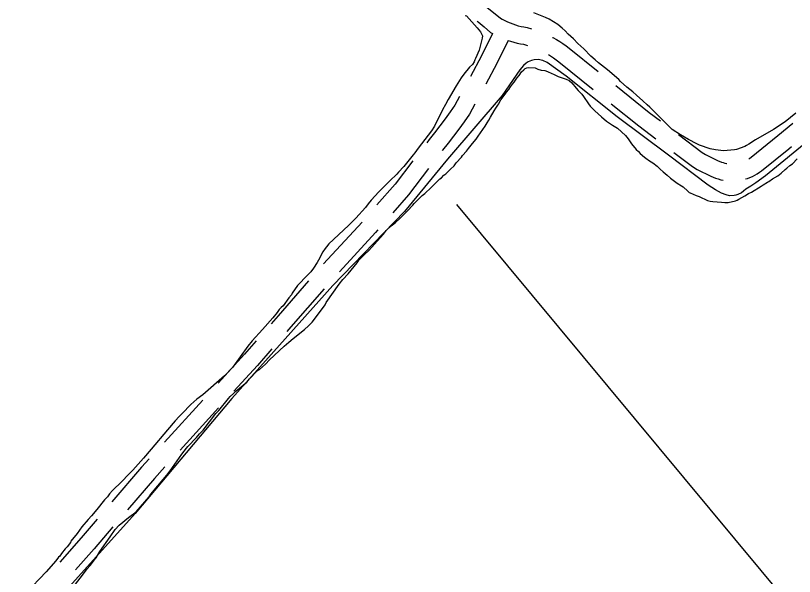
# Model space of a CAD drawing. Extents: x 3715084 to 3753216, y 488173 to 513963.
# Drawn here: x 3725451 to 3726821, y 510511 to 511497 of the extents above; entities that cross this region are included whole.
import ezdxf

# ---------------------------------------------------------------- set-up
doc = ezdxf.new("R2010")
doc.units = 0
for name, color, linetype in [('V-ROAD-CNTR', 7, 'Continuous'), ('V-SITE-VEGE', 7, 'Continuous'), ('V-TOPO-SHOR', 7, 'Continuous')]:
    doc.layers.add(name, color=color, linetype=linetype)

msp = doc.modelspace()

# ---------------------------------------------------------------- linework, layer by layer
at = {"layer": 'V-ROAD-CNTR'}
for p, q in [((3726060.4, 511133.8), (3725992.6, 511060.3)), ((3725780.3, 510820.9), (3725712.9, 510747)), ((3725808.1, 510806.9), (3725740.8, 510733))]:
    msp.add_line(p, q, dxfattribs=at)
for points in [[(3726271.4, 511518.4), (3726272, 511518), (3726283.5, 511508.9), (3726294.3, 511500), (3726303.7, 511492), (3726307, 511490.2), (3726311.5, 511487.9), (3726316.1, 511485.8), (3726320.8, 511483.8), (3726325.6, 511482), (3726330.4, 511480.4), (3726335.2, 511479), (3726340.2, 511477.8), (3726345.1, 511476.7), (3726351.1, 511475.7), (3726358.2, 511473.7), (3726358.7, 511473.6)], [(3726263.1, 511486.8), (3726264.7, 511485.6), (3726275, 511477.1), (3726286.4, 511467.3), (3726290, 511465.3)], [(3726290, 511465.3), (3726270.7, 511426.1), (3726251, 511389.7)], [(3726317.5, 511453.1), (3726297.3, 511412.3), (3726277.9, 511376.4)], [(3726317.5, 511453.1), (3726321.5, 511451.8), (3726327.4, 511450), (3726333.4, 511448.5), (3726339.4, 511447.3), (3726344.6, 511446.4), (3726349.7, 511445), (3726351.7, 511444.3)], [(3726395.6, 511458.4), (3726396.2, 511458.1), (3726402.2, 511454.7), (3726408.1, 511451.1), (3726413.8, 511447.4), (3726419.4, 511443.4), (3726424.8, 511439.3), (3726475.5, 511398.6)], [(3726388.2, 511428.1), (3726392, 511425.8), (3726396.9, 511422.6), (3726401.6, 511419.2), (3726406.3, 511415.6), (3726467.1, 511366.9)], [(3726506.8, 511373.6), (3726565.6, 511326.5), (3726585.2, 511311.6)], [(3726232, 511354.5), (3726223.7, 511339.1), (3726215.4, 511327.3), (3726206.5, 511315.1), (3726197.4, 511302.9), (3726188.1, 511290.9), (3726178.4, 511278.9), (3726174.1, 511273.2)], [(3726258.9, 511341.2), (3726249.3, 511323.2), (3726239.8, 511309.8), (3726230.6, 511297.2), (3726221.2, 511284.7), (3726211.7, 511272.4), (3726202.1, 511260.4), (3726201.5, 511259.6)], [(3726498.4, 511341.9), (3726547.1, 511302.8), (3726577, 511280.2)], [(3726740.5, 511244.8), (3726742.2, 511245.9), (3726744.7, 511247.7), (3726791.9, 511286.1), (3726818.3, 511307.6)], [(3726617.1, 511287.5), (3726658.4, 511256.2), (3726664.6, 511252.6), (3726671.6, 511248.9), (3726678.6, 511245.4), (3726685.8, 511242.1), (3726692.7, 511239.2), (3726695.3, 511238.3), (3726698.3, 511237.5), (3726701.3, 511236.9), (3726702.2, 511236.8)], [(3726608.9, 511256), (3726641.8, 511231.2), (3726650, 511226.4), (3726657.8, 511222.3), (3726665.7, 511218.3), (3726673.6, 511214.6), (3726682.2, 511211), (3726686.9, 511209.5), (3726691.5, 511208.3), (3726695.3, 511207.5)], [(3726734.9, 511209.6), (3726738.2, 511210.6), (3726742.6, 511212.2), (3726747, 511214.1), (3726751.2, 511216.2), (3726755.3, 511218.6), (3726759.3, 511221.2), (3726763.1, 511224), (3726810.8, 511262.8), (3726815.9, 511266.9)], [(3726149.9, 511241.4), (3726118.8, 511200.6), (3726086.7, 511163.9)], [(3726177.2, 511227.8), (3726142, 511181.6), (3726114.4, 511150)], [(3726088.1, 511119.9), (3726084.3, 511115.5), (3726020.5, 511046.2)], [(3725966.2, 511030.2), (3725912.7, 510969.1), (3725900.4, 510955)], [(3725993.9, 511016.3), (3725935.3, 510949.3), (3725928.1, 510941.1)], [(3725874.1, 510924.8), (3725853.9, 510901.8), (3725807.1, 510850.5)], [(3725901.8, 510910.9), (3725876.3, 510881.8), (3725835, 510836.5)], [(3725686, 510717.4), (3725672.8, 510702.9), (3725620.5, 510641.9)], [(3725713.8, 510703.4), (3725695.3, 510683), (3725648.1, 510628)], [(3725594.4, 510611.5), (3725566.5, 510578.9), (3725528.7, 510536.1)], [(3725622.1, 510597.7), (3725589.1, 510559.2), (3725556.4, 510522.2)]]:
    msp.add_lwpolyline(points, dxfattribs=at)
at = {"layer": 'V-SITE-VEGE'}
for p, q in [((3726383, 511493.2), (3726362.4, 511501.5)), ((3726242, 511496.8), (3726244.2, 511496.2)), ((3726244.2, 511496.2), (3726263.1, 511475.5)), ((3726389.5, 511490.5), (3726383, 511493.2)), ((3726404.7, 511481.2), (3726389.5, 511490.5)), ((3726263.1, 511475.5), (3726268.5, 511468.4)), ((3726412.3, 511474.6), (3726404.7, 511481.2)), ((3726417.7, 511470.2), (3726412.3, 511474.6)), ((3726268.5, 511468.4), (3726270.7, 511464.5)), ((3726270.7, 511464.5), (3726272.3, 511461.3)), ((3726272.3, 511461.3), (3726271.7, 511456.9)), ((3726423.1, 511464.2), (3726417.7, 511470.2)), ((3726432.3, 511456), (3726423.1, 511464.2)), ((3726271.7, 511456.9), (3726266.7, 511435.8)), ((3726439.8, 511447.8), (3726432.3, 511456)), ((3726445.3, 511442.9), (3726439.8, 511447.8)), ((3726266.7, 511435.8), (3726260.1, 511421.1)), ((3726450.7, 511438.5), (3726445.3, 511442.9)), ((3726462.6, 511425.4), (3726450.7, 511438.5)), ((3726259, 511419), (3726257.4, 511415.2)), ((3726260.1, 511421.1), (3726259, 511419)), ((3726470.7, 511418.9), (3726462.6, 511425.4)), ((3726476.1, 511413.9), (3726470.7, 511418.9)), ((3726249.7, 511406), (3726239.3, 511393.5)), ((3726254.6, 511410.8), (3726249.7, 511406)), ((3726257.4, 511415.2), (3726254.6, 511410.8)), ((3726350.2, 511404.9), (3726354, 511405.4)), ((3726354, 511405.4), (3726364.9, 511404.8)), ((3726492.3, 511401.4), (3726476.1, 511413.9)), ((3726239.3, 511393.5), (3726234.9, 511387.6)), ((3726336.6, 511391.4), (3726341, 511397.9)), ((3726341, 511397.9), (3726344.8, 511401.6)), ((3726344.8, 511401.6), (3726347.5, 511403.8)), ((3726347.5, 511403.8), (3726350.2, 511404.9)), ((3726364.9, 511404.8), (3726369.8, 511402.6)), ((3726369.8, 511402.6), (3726375.2, 511400.9)), ((3726375.2, 511400.9), (3726381.7, 511400.4)), ((3726381.7, 511400.4), (3726386.6, 511398.7)), ((3726386.6, 511398.7), (3726394.2, 511394.9)), ((3726394.2, 511394.9), (3726396.9, 511393.8)), ((3726396.9, 511393.8), (3726405.6, 511389.9)), ((3726511.8, 511384.4), (3726492.3, 511401.4)), ((3726234.9, 511387.6), (3726226.2, 511373.5)), ((3726325.1, 511376.2), (3726327.8, 511379.5)), ((3726327.8, 511379.5), (3726332.8, 511386.5)), ((3726332.8, 511386.5), (3726336.6, 511391.4)), ((3726405.6, 511389.9), (3726419.7, 511384.9)), ((3726419.7, 511384.9), (3726424.6, 511382.7)), ((3726424.6, 511382.7), (3726429.5, 511378.4)), ((3726429.5, 511378.4), (3726437, 511369.1)), ((3726515, 511380.6), (3726511.8, 511384.4)), ((3726526.4, 511370.7), (3726515, 511380.6)), ((3726226.2, 511373.5), (3726211.9, 511349.1)), ((3726314.7, 511362.1), (3726318.5, 511367)), ((3726318.5, 511367), (3726321.3, 511371.3)), ((3726321.3, 511371.3), (3726325.1, 511376.2)), ((3726437, 511369.1), (3726440.8, 511365.3)), ((3726440.8, 511365.3), (3726446.7, 511358.7)), ((3726536.7, 511362.5), (3726526.4, 511370.7)), ((3726304.8, 511348.6), (3726312, 511358.9)), ((3726312, 511358.9), (3726314.7, 511362.1)), ((3726446.7, 511358.7), (3726450, 511354.4)), ((3726450, 511354.4), (3726458.6, 511341.8)), ((3726543.2, 511357.1), (3726536.7, 511362.5)), ((3726554.5, 511346.7), (3726543.2, 511357.1)), ((3726207, 511340.4), (3726202, 511331.2)), ((3726211.9, 511349.1), (3726207, 511340.4)), ((3726295.5, 511334), (3726299.3, 511339.4)), ((3726299.3, 511339.4), (3726301, 511341.6)), ((3726301, 511341.6), (3726302.1, 511344.3)), ((3726302.1, 511344.3), (3726304.8, 511348.6)), ((3726458.6, 511341.8), (3726461.8, 511337.4)), ((3726461.8, 511337.4), (3726470, 511329.2)), ((3726561.6, 511340.1), (3726554.5, 511346.7)), ((3726566.4, 511335.7), (3726561.6, 511340.1)), ((3726202, 511331.2), (3726187.7, 511302.5)), ((3726286.2, 511318.3), (3726292.8, 511329.1)), ((3726292.8, 511329.1), (3726295.5, 511334)), ((3726470, 511329.2), (3726481.3, 511318.9)), ((3726573.5, 511328.6), (3726566.4, 511335.7)), ((3726583.7, 511318.8), (3726573.5, 511328.6)), ((3726823.5, 511325.2), (3726804.4, 511310)), ((3726280.2, 511308.5), (3726283.4, 511312.8)), ((3726283.4, 511312.8), (3726286.2, 511318.3)), ((3726481.3, 511318.9), (3726490.5, 511311.2)), ((3726490.5, 511311.2), (3726495.4, 511307.9)), ((3726605.9, 511296.4), (3726583.7, 511318.8)), ((3726804.4, 511310), (3726784.2, 511296.6)), ((3726187.7, 511302.5), (3726182.8, 511294.3)), ((3726264.8, 511284.7), (3726276.9, 511302.5)), ((3726276.9, 511302.5), (3726280.2, 511308.5)), ((3726495.4, 511307.9), (3726500.8, 511304.1)), ((3726500.8, 511304.1), (3726509.5, 511299.1)), ((3726509.5, 511299.1), (3726523.5, 511286)), ((3726620.5, 511287.1), (3726605.9, 511296.4)), ((3726784.2, 511296.6), (3726752.6, 511278.2)), ((3726182.8, 511294.3), (3726159.3, 511263.5)), ((3726261, 511279.3), (3726264.8, 511284.7)), ((3726523.5, 511286), (3726528.4, 511280)), ((3726634.6, 511278.9), (3726620.5, 511287.1)), ((3726247.9, 511263), (3726254.4, 511271.7)), ((3726254.4, 511271.7), (3726261, 511279.3)), ((3726528.4, 511280), (3726534.3, 511271.3)), ((3726534.3, 511271.3), (3726542.4, 511261.5)), ((3726649.2, 511271.2), (3726634.6, 511278.9)), ((3726654.1, 511269), (3726649.2, 511271.2)), ((3726672.6, 511262.4), (3726654.1, 511269)), ((3726736.7, 511268.5), (3726733.5, 511266.9)), ((3726740.6, 511270.7), (3726736.7, 511268.5)), ((3726752.6, 511278.2), (3726740.6, 511270.7)), ((3726153.2, 511255.4), (3726150.5, 511252.1)), ((3726159.3, 511263.5), (3726153.2, 511255.4)), ((3726236.9, 511250.6), (3726244, 511258.2)), ((3726244, 511258.2), (3726247.9, 511263)), ((3726542.4, 511261.5), (3726546.8, 511257.6)), ((3726546.8, 511257.6), (3726549.5, 511254.4)), ((3726682.3, 511260.7), (3726672.6, 511262.4)), ((3726695.9, 511259), (3726682.3, 511260.7)), ((3726715.5, 511261), (3726695.9, 511259)), ((3726719.3, 511261.6), (3726715.5, 511261)), ((3726733.5, 511266.9), (3726719.3, 511261.6)), ((3726150.5, 511252.1), (3726134.1, 511231.6)), ((3726226, 511238.1), (3726235.3, 511247.9)), ((3726235.3, 511247.9), (3726236.9, 511250.6)), ((3726549.5, 511254.4), (3726557, 511247.8)), ((3726557, 511247.8), (3726559.7, 511246.2)), ((3726559.7, 511246.2), (3726566.2, 511241.2)), ((3726566.2, 511241.2), (3726571.7, 511237.9)), ((3726817.3, 511236.1), (3726826, 511244.7)), ((3726134.1, 511231.6), (3726124.8, 511221.3)), ((3726216.1, 511226.8), (3726222.7, 511232.7)), ((3726222.7, 511232.7), (3726226, 511238.1)), ((3726571.7, 511237.9), (3726579.2, 511231.9)), ((3726579.2, 511231.9), (3726584.6, 511226.5)), ((3726804.8, 511226.4), (3726807.5, 511228.5)), ((3726807.5, 511228.5), (3726812.9, 511233.4)), ((3726812.9, 511233.4), (3726817.3, 511236.1)), ((3726121.5, 511218), (3726109, 511206.1)), ((3726124.8, 511221.3), (3726121.5, 511218)), ((3726200.3, 511211.6), (3726204.1, 511216)), ((3726204.1, 511216), (3726207.9, 511218.7)), ((3726207.9, 511218.7), (3726216.1, 511226.8)), ((3726584.6, 511226.5), (3726590, 511222.1)), ((3726590, 511222.1), (3726597.1, 511216.1)), ((3726597.1, 511216.1), (3726603, 511211.1)), ((3726782.4, 511209.7), (3726791.7, 511215)), ((3726791.7, 511215), (3726794.9, 511217.2)), ((3726794.9, 511217.2), (3726797.7, 511219.9)), ((3726797.7, 511219.9), (3726804.8, 511226.4)), ((3726109, 511206.1), (3726097.5, 511194.8)), ((3726181.7, 511194.3), (3726197, 511209.5)), ((3726197, 511209.5), (3726200.3, 511211.6)), ((3726603, 511211.1), (3726614.9, 511202.4)), ((3726614.9, 511202.4), (3726622, 511197.5)), ((3726766, 511199.4), (3726773.7, 511203.7)), ((3726773.7, 511203.7), (3726775.8, 511205.3)), ((3726775.8, 511205.3), (3726782.4, 511209.7)), ((3726089.8, 511186.7), (3726076.7, 511172.1)), ((3726097.5, 511194.8), (3726089.8, 511186.7)), ((3726170.8, 511184.1), (3726181.7, 511194.3)), ((3726622, 511197.5), (3726625.2, 511195.8)), ((3726625.2, 511195.8), (3726633.3, 511188.2)), ((3726633.3, 511188.2), (3726635.5, 511186)), ((3726739.9, 511183.8), (3726745.3, 511186.5)), ((3726745.3, 511186.5), (3726762.2, 511196.7)), ((3726762.2, 511196.7), (3726766, 511199.4)), ((3726154.4, 511168.9), (3726165.9, 511180.3)), ((3726165.9, 511180.3), (3726170.8, 511184.1)), ((3726635.5, 511186), (3726637.7, 511184.9)), ((3726637.7, 511184.9), (3726648, 511180.5)), ((3726648, 511180.5), (3726653.4, 511178.8)), ((3726653.4, 511178.8), (3726668, 511171.7)), ((3726717, 511170.9), (3726720.2, 511172.5)), ((3726720.2, 511172.5), (3726723, 511174.1)), ((3726723, 511174.1), (3726733.9, 511180)), ((3726733.9, 511180), (3726739.9, 511183.8)), ((3726066.3, 511159.6), (3726049.4, 511140.7)), ((3726071.2, 511166.1), (3726066.3, 511159.6)), ((3726076.7, 511172.1), (3726071.2, 511166.1)), ((3726140.2, 511153.3), (3726149.5, 511163.5)), ((3726149.5, 511163.5), (3726152.2, 511166.2)), ((3726152.2, 511166.2), (3726154.4, 511168.9)), ((3726668, 511171.7), (3726672.9, 511170.6)), ((3726672.9, 511170.6), (3726677.3, 511170)), ((3726677.3, 511170), (3726692.5, 511168.8)), ((3726692.5, 511168.8), (3726698.5, 511168.2)), ((3726698.5, 511168.2), (3726704.4, 511168.2)), ((3726704.4, 511168.2), (3726717, 511170.9)), ((3726128.2, 511141.4), (3726140.2, 511153.3)), ((3726049.4, 511140.7), (3726036.8, 511127.7)), ((3726111.8, 511127.3), (3726118.4, 511132.7)), ((3726118.4, 511132.7), (3726128.2, 511141.4)), ((3726036.8, 511127.7), (3726001.8, 511095.3)), ((3726098.1, 511112.7), (3726103.1, 511118.7)), ((3726103.1, 511118.7), (3726111.8, 511127.3)), ((3726082.3, 511094.9), (3726098.1, 511112.7)), ((3725998, 511090.4), (3725995.3, 511087.2)), ((3726001.8, 511095.3), (3725998, 511090.4)), ((3726072.4, 511084), (3726082.3, 511094.9)), ((3725991.4, 511081.2), (3725983.8, 511066.6)), ((3725995.3, 511087.2), (3725991.4, 511081.2)), ((3726055, 511066.8), (3726065.3, 511077.6)), ((3726065.3, 511077.6), (3726072.4, 511084)), ((3725981.6, 511062.8), (3725975, 511052.5)), ((3725983.8, 511066.6), (3725981.6, 511062.8)), ((3726051.7, 511061.9), (3726052.8, 511064)), ((3726052.8, 511064), (3726055, 511066.8)), ((3725975, 511052.5), (3725970.1, 511046)), ((3726035.8, 511042.9), (3726051.7, 511061.9)), ((3725959.7, 511035.7), (3725951.5, 511027.1)), ((3725962.4, 511037.9), (3725959.7, 511035.7)), ((3725970.1, 511046), (3725962.4, 511037.9)), ((3726026.5, 511032.7), (3726035.8, 511042.9)), ((3725946.6, 511022.2), (3725937.3, 511008.7)), ((3725951.5, 511027.1), (3725946.6, 511022.2)), ((3725997.5, 510992.1), (3726020, 511024.5)), ((3726020, 511024.5), (3726026.5, 511032.7)), ((3725937.3, 511008.7), (3725936.2, 511006)), ((3725931.8, 511000.5), (3725921.4, 510986.5)), ((3725936.2, 511006), (3725931.8, 511000.5)), ((3725918.1, 510983.8), (3725914.8, 510980)), ((3725921.4, 510986.5), (3725918.1, 510983.8)), ((3725972.9, 510957.9), (3725992.6, 510983.9)), ((3725992.6, 510983.9), (3725995.3, 510988.3)), ((3725995.3, 510988.3), (3725997.5, 510992.1)), ((3725911, 510974.6), (3725903.3, 510965.4)), ((3725914.8, 510980), (3725911, 510974.6)), ((3725903.3, 510965.4), (3725885.3, 510944.8)), ((3725966.3, 510951.5), (3725972.9, 510957.9)), ((3725885.3, 510944.8), (3725867.2, 510924.8)), ((3725939, 510928.8), (3725959.2, 510945)), ((3725959.2, 510945), (3725966.3, 510951.5)), ((3725931.4, 510922.8), (3725939, 510928.8)), ((3725859.6, 510915.6), (3725832.8, 510878.2)), ((3725867.2, 510924.8), (3725859.6, 510915.6)), ((3725897.5, 510891.5), (3725923.2, 510915.8)), ((3725923.2, 510915.8), (3725931.4, 510922.8)), ((3725890.4, 510883.9), (3725897.5, 510891.5)), ((3725832.8, 510878.2), (3725818.5, 510863.6)), ((3725862.5, 510858), (3725876.2, 510872)), ((3725876.2, 510872), (3725880, 510874.7)), ((3725880, 510874.7), (3725890.4, 510883.9)), ((3725818.5, 510863.6), (3725780.3, 510830.1)), ((3725857.6, 510852.6), (3725862.5, 510858)), ((3725838.5, 510836.4), (3725857.6, 510852.6)), ((3725780.3, 510830.1), (3725770, 510822.6)), ((3725828.7, 510827.2), (3725834.1, 510832.6)), ((3725834.1, 510832.6), (3725836.9, 510834.7)), ((3725836.9, 510834.7), (3725838.5, 510836.4)), ((3725770, 510822.6), (3725759, 510812.9)), ((3725808.4, 510802.3), (3725825.4, 510823.4)), ((3725825.4, 510823.4), (3725828.7, 510827.2)), ((3725759, 510812.9), (3725744.3, 510797.2)), ((3725738.8, 510791.8), (3725731.7, 510784.2)), ((3725744.3, 510797.2), (3725738.8, 510791.8)), ((3725781.1, 510768.2), (3725803.5, 510797.4)), ((3725803.5, 510797.4), (3725808.4, 510802.3)), ((3725731.7, 510784.2), (3725718, 510768.5)), ((3725718, 510768.5), (3725689.6, 510734.4)), ((3725769.1, 510755.2), (3725774.5, 510761.7)), ((3725774.5, 510761.7), (3725781.1, 510768.2)), ((3725754.3, 510739), (3725769.1, 510755.2)), ((3725689.6, 510734.4), (3725675.9, 510718.7)), ((3725743.4, 510726), (3725751.6, 510736.3)), ((3725751.6, 510736.3), (3725754.3, 510739)), ((3725723.1, 510696.2), (3725743.4, 510726)), ((3725675.9, 510718.7), (3725657.3, 510697.6)), ((3725657.3, 510697.6), (3725649.7, 510690.1)), ((3725717.1, 510688.6), (3725723.1, 510696.2)), ((3725649.7, 510690.1), (3725637.7, 510677.6)), ((3725694.7, 510662.7), (3725717.1, 510688.6)), ((3725637.7, 510677.6), (3725621.8, 510662)), ((3725616.4, 510656), (3725612.5, 510650.6)), ((3725621.8, 510662), (3725616.4, 510656)), ((3725685.9, 510650.7), (3725689.2, 510655.6)), ((3725689.2, 510655.6), (3725694.7, 510662.7)), ((3725607.6, 510645.2), (3725593.9, 510628.4)), ((3725612.5, 510650.6), (3725607.6, 510645.2)), ((3725662.9, 510624.2), (3725685.9, 510650.7)), ((3725593.9, 510628.4), (3725584.6, 510617.6)), ((3725578.6, 510611.1), (3725567.7, 510598.1)), ((3725584.6, 510617.6), (3725578.6, 510611.1)), ((3725633.5, 510601), (3725649.8, 510614.5)), ((3725649.8, 510614.5), (3725662.9, 510624.2)), ((3725567.7, 510598.1), (3725563.3, 510592.2)), ((3725626.3, 510593.4), (3725633.5, 510601)), ((3725559.5, 510586.2), (3725548.5, 510572.7)), ((3725563.3, 510592.2), (3725559.5, 510586.2)), ((3725617.6, 510580.5), (3725626.3, 510593.4)), ((3725547.4, 510570.5), (3725541.9, 510562.9)), ((3725548.5, 510572.7), (3725547.4, 510570.5)), ((3725599, 510554.5), (3725617.6, 510580.5)), ((3725538.1, 510559.1), (3725531.6, 510551)), ((3725541.9, 510562.9), (3725538.1, 510559.1)), ((3725526.6, 510544.5), (3725521.7, 510538)), ((3725528.8, 510546.7), (3725526.6, 510544.5)), ((3725531.6, 510551), (3725528.8, 510546.7)), ((3725591.3, 510541.5), (3725592.9, 510543.6)), ((3725592.9, 510543.6), (3725599, 510554.5)), ((3725521.7, 510538), (3725504.8, 510519.1)), ((3725577.1, 510524.1), (3725582, 510530.1)), ((3725582, 510530.1), (3725588, 510537.7)), ((3725588, 510537.7), (3725591.3, 510541.5)), ((3725504.8, 510519.1), (3725469.2, 510481.2)), ((3725554.6, 510494.9), (3725570.5, 510515.5)), ((3725570.5, 510515.5), (3725577.1, 510524.1))]:
    msp.add_line(p, q, dxfattribs=at)
at = {"layer": 'V-TOPO-SHOR'}
for points in [[(3726880.6, 511305.6), (3726802.5, 511241.3), (3726770, 511214.8), (3726752.9, 511202.7), (3726744.2, 511197.1), (3726735.6, 511191.4), (3726731.3, 511188.1), (3726727.7, 511185.2), (3726721.2, 511182.4), (3726718.1, 511181.1), (3726714.8, 511180.3), (3726706.8, 511180.1), (3726700.6, 511181.4), (3726692.6, 511184.8), (3726682.1, 511190.4), (3726669.2, 511198.7), (3726599.2, 511251.3), (3726509.1, 511319), (3726419.2, 511390.2), (3726386, 511414.5), (3726378.5, 511417.6), (3726370.3, 511419.6), (3726363.1, 511419.1), (3726358.2, 511417.9), (3726352.5, 511415.3), (3726348.9, 511413), (3726344.3, 511409.1), (3726337.8, 511401.4), (3726307.1, 511356.3), (3726210.6, 511244.6), (3726135, 511152.5), (3726009.1, 511022)], [(3726226.8, 511164.9), (3727606.9, 509505.9), (3727565.1, 509227.1), (3727495.4, 509129.5), (3727579, 508920.4), (3727718.4, 508906.5), (3727899.6, 508544)], [(3726009.1, 511022), (3725831.4, 510823.4), (3725661.1, 510621.4), (3725451, 510387.4)]]:
    msp.add_lwpolyline(points, dxfattribs=at)

doc.saveas('drawing.dxf')
